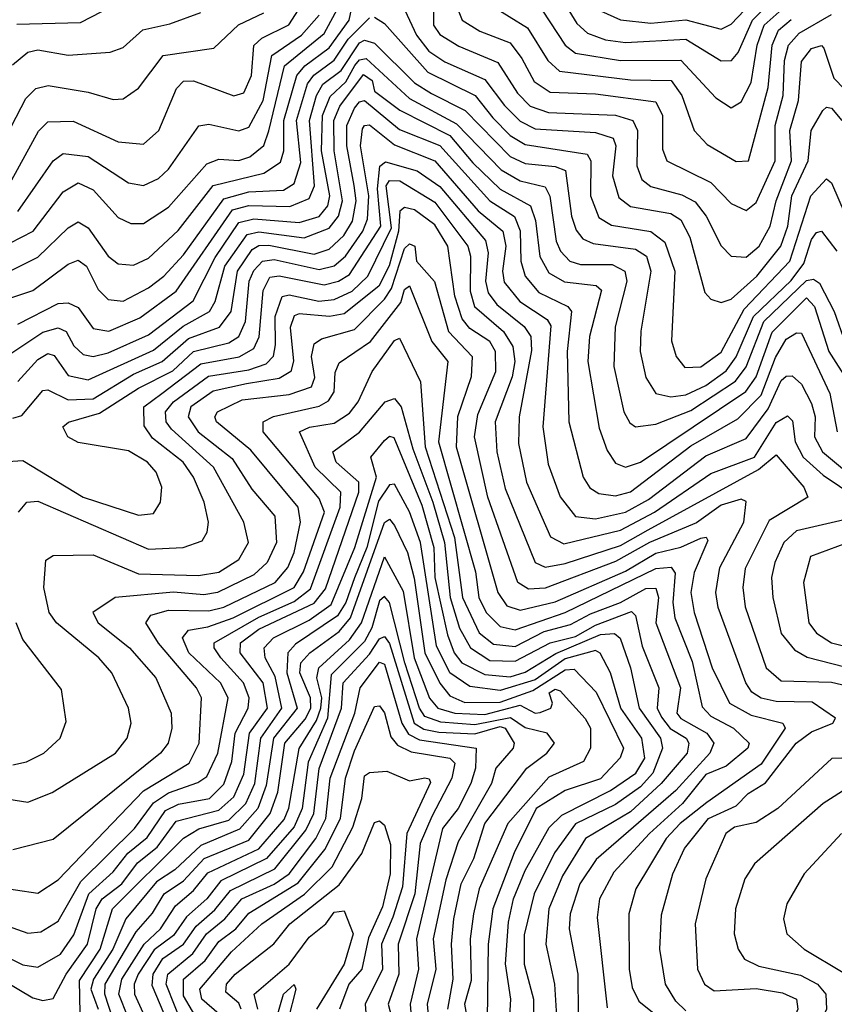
# Model space of a CAD drawing. Extents: x 1308313 to 1441400, y 959662 to 1036319.
# Tile 485 of 656: x 1391009 to 1392631, y 980005 to 981966. Entities that reach past the tile are written whole.
import ezdxf

# ---------------------------------------------------------------- set-up
doc = ezdxf.new("R2010")
doc.units = 0

msp = doc.modelspace()

# ---------------------------------------------------------------- linework, layer by layer
at = {"layer": '0CON10XD'}
for points in [[(1392165, 981983.6), (1392205, 981965.9), (1392265, 981959.4), (1392335, 981965.7), (1392405, 981947.4), (1392425, 981957.1), (1392505, 982041.6)], [(1392084.4, 982014.4), (1392118.2, 981958.2), (1392139.5, 981939.5), (1392175, 981926.2), (1392215, 981920.4), (1392335, 981926.9), (1392405, 981883.8), (1392425.8, 981885), (1392439.2, 981900.8), (1392467.8, 981965), (1392526.2, 982023.8)], [(1390992.7, 981467.3), (1391045, 981492.7), (1391105, 981551.7), (1391125, 981563.4), (1391145, 981551.7), (1391185, 981495.2), (1391205, 981480), (1391235, 981477.2), (1391265, 981490.8), (1391324, 981546), (1391394, 981636), (1391495, 981660.4), (1391527.9, 981682.1), (1391534.9, 981705), (1391534.9, 981765), (1391560.7, 981855), (1391576.2, 981873.8), (1391625, 981909.7), (1391664.6, 981965), (1391675, 982015.8)], [(1391002.8, 981957.2), (1391129.5, 981960.5), (1391215, 982004.4)], [(1392048.6, 981985), (1392095, 981915.2), (1392115, 981899.3), (1392205.1, 981884.9), (1392325, 981885.6), (1392395, 981810.5), (1392425, 981790.3), (1392445, 981802.5), (1392465, 981840.6), (1392477.1, 981915), (1392491.1, 981955), (1392545, 982003.1)], [(1390988.8, 981521.2), (1391035.2, 981545), (1391095, 981623.3), (1391125, 981641.1), (1391155, 981627.2), (1391205, 981571.7), (1391230.1, 981560.1), (1391255, 981560), (1391305, 981592.8), (1391381, 981679), (1391405, 981688.3), (1391445, 981685.6), (1391467.2, 981692.8), (1391494.8, 981715.2), (1391505, 981744.6), (1391536.2, 981873.8), (1391615, 981938.5), (1391645.2, 981994.8)], [(1390992.9, 981647.1), (1391046, 981744), (1391065, 981762.5), (1391115, 981764), (1391205, 981722.8), (1391255, 981718.4), (1391286, 981745), (1391320.8, 981829.2), (1391335, 981843.3), (1391355, 981844.5), (1391435, 981814.4), (1391455, 981820.5), (1391470, 981855), (1391475.1, 981914.9), (1391490.9, 981929.1), (1391544.5, 981955.5), (1391569.7, 981995)], [(1390994.1, 981875.9), (1391025, 981901.6), (1391045, 981905.9), (1391105, 981895.5), (1391188.8, 981901.2), (1391215, 981910.5), (1391253.9, 981946.1), (1391307.8, 981957.8), (1391369.5, 981980.5)], [(1391771, 981995), (1391798.8, 981935), (1391823.4, 981903.4), (1391855, 981881.9), (1391935, 981846.6), (1391973.6, 981795), (1392005, 981763.6), (1392035, 981748.5), (1392155, 981741.6), (1392190.3, 981730.3), (1392195.6, 981715), (1392189, 981655), (1392201.6, 981611.6), (1392225, 981594.1), (1392305, 981579.9), (1392325, 981567.5), (1392342.7, 981532.7), (1392372.7, 981422.7), (1392385, 981409.5), (1392405, 981403), (1392425, 981409.7), (1392476.2, 981455), (1392524.2, 981515), (1392538.1, 981555), (1392546, 981615), (1392578.5, 981685), (1392584.2, 981745), (1392607.5, 981785), (1392615, 981792), (1392625, 981790), (1392645.3, 981765.2)], [(1391832.3, 981995), (1391832.3, 981955), (1391845, 981936.3), (1391883.3, 981913.3), (1391960.8, 981880.8), (1391999.7, 981819.7), (1392025, 981793.8), (1392061.3, 981781.3), (1392195, 981776.1), (1392229.6, 981765), (1392238.4, 981745), (1392237.3, 981675), (1392247.6, 981647.6), (1392265, 981633.6), (1392327.2, 981617.2), (1392353.5, 981603.5), (1392375.7, 981575), (1392405, 981515.9), (1392425, 981495.2), (1392455, 981493), (1392481.3, 981515), (1392503.2, 981555), (1392514.9, 981605.1), (1392545.5, 981685), (1392542.1, 981745), (1392559.6, 981805), (1392565, 981882.7), (1392585, 981908.7), (1392604.8, 981914.8), (1392609.6, 981909.6), (1392629.4, 981849.4), (1392672.8, 981805)], [(1391881.4, 981985), (1391889.8, 981965), (1391925, 981943.1), (1391985, 981920), (1392008.7, 981888.7), (1392033.2, 981843.2), (1392065, 981821.6), (1392155, 981818.2), (1392275, 981802.6), (1392288.6, 981775), (1392288.4, 981708.4), (1392297.1, 981685), (1392385, 981641.9), (1392425, 981600), (1392455, 981586.2), (1392475, 981602.1), (1392512.7, 981685), (1392512.7, 981755), (1392528.7, 981815), (1392531.7, 981885), (1392539.5, 981915), (1392560.7, 981939.3), (1392625, 981976.2)], [(1391946.4, 981995), (1392019.7, 981949.7), (1392060.1, 981885), (1392083.4, 981863.4), (1392225, 981846.4), (1392305.7, 981845), (1392327.1, 981815), (1392351.7, 981745), (1392377.7, 981717.7), (1392435, 981683.8), (1392460, 981685), (1392498.9, 981831.1), (1392506.7, 981915), (1392519.5, 981945), (1392545, 981966.7)], [(1390973.1, 981716.9), (1391020.8, 981809.2), (1391040.9, 981829.1), (1391065.2, 981834.8), (1391145, 981821.9), (1391195, 981807), (1391215, 981808.3), (1391245, 981829.4), (1391294.1, 981895), (1391395, 981909.3), (1391444, 981956), (1391495, 981979.5)], [(1390985, 981409.8), (1391035, 981426.6), (1391105, 981479.3), (1391125, 981486.8), (1391141.4, 981475), (1391165, 981428.3), (1391185, 981408.5), (1391215, 981405.5), (1391265, 981432.2), (1391295.4, 981455), (1391335, 981497.5), (1391415, 981609.3), (1391465, 981623.2), (1391533.7, 981626.3), (1391555, 981639.7), (1391568.3, 981681.7), (1391560.1, 981765), (1391581.9, 981838.1), (1391594.2, 981855.8), (1391635, 981885.3), (1391662.5, 981927.5), (1391705, 981969.5)], [(1391005, 981584.2), (1391075.3, 981684.7), (1391095, 981699.8), (1391145, 981693.4), (1391225, 981641.1), (1391255, 981636), (1391285, 981649.4), (1391305, 981668.3), (1391365.2, 981754.8), (1391385, 981757.7), (1391445, 981744.5), (1391465, 981752.1), (1391493.6, 981805), (1391510.5, 981895), (1391570, 981935), (1391604.7, 981975)], [(1391715, 981971), (1391735, 981958.1), (1391821.6, 981861.6), (1391915.8, 981815), (1391950.7, 981770.7), (1391985.3, 981735.3), (1392015, 981717.7), (1392138.4, 981698.4), (1392145.6, 981685), (1392145.1, 981615), (1392161.7, 981571.7), (1392186.7, 981556.7), (1392265, 981544.2), (1392293.2, 981523.2), (1392312.9, 981465), (1392306.2, 981326.2), (1392315.7, 981295), (1392333.1, 981273.1), (1392365, 981274.3), (1392405, 981303.5), (1392450.8, 981389.2), (1392542.1, 981485), (1392583.9, 981615), (1392615, 981649.3), (1392625, 981640.9), (1392679.3, 981515)], [(1391005, 981359.6), (1391085, 981400.9), (1391105, 981402.1), (1391125, 981392.9), (1391155, 981351), (1391185.9, 981345.9), (1391247.9, 981372.1), (1391320.4, 981425), (1391432.7, 981587.3), (1391465, 981595.6), (1391546.2, 981593.8), (1391585, 981609.9), (1391595.7, 981635), (1391585.7, 981765), (1391599.6, 981815), (1391612.3, 981837.7), (1391648.4, 981865), (1391685, 981920), (1391695, 981924.9), (1391715, 981919.1), (1391795, 981840.5), (1391828.8, 981818.8), (1391895.7, 981785), (1391985, 981693.3), (1392015, 981679.7), (1392075, 981673.6), (1392095.4, 981665.4), (1392107.3, 981575), (1392116.6, 981546.6), (1392129.8, 981529.8), (1392150.4, 981520.4), (1392235, 981508.9), (1392256.7, 981495), (1392265.6, 981465), (1392245.5, 981345.5), (1392244.3, 981305), (1392255, 981253.6), (1392275, 981221.7), (1392304.9, 981214.9), (1392335, 981219.1), (1392375, 981237.4), (1392415, 981266.6), (1392435.5, 981294.5), (1392470, 981375), (1392545, 981446.6), (1392569.9, 981480.1), (1392585, 981528.4), (1392595, 981541.9), (1392605, 981544.8), (1392635.6, 981505)], [(1390985, 981297), (1391055, 981343.9), (1391085, 981352.6), (1391101.5, 981345), (1391116.3, 981316.3), (1391135, 981299.3), (1391155, 981295.3), (1391185, 981302.2), (1391265, 981338), (1391354, 981406), (1391397.8, 981492.2), (1391445, 981561.9), (1391475, 981569.1), (1391565, 981562), (1391605, 981574.2), (1391622.3, 981595), (1391625.9, 981615), (1391609.3, 981705), (1391611.8, 981775), (1391626.8, 981813.2), (1391658, 981842), (1391676, 981875), (1391685, 981886), (1391698.7, 981888.7), (1391785, 981808.9), (1391878.4, 981758.4), (1391967.1, 981667.1), (1392005, 981644.9), (1392055, 981633.1), (1392064.5, 981614.5), (1392076.8, 981525), (1392085.1, 981505), (1392103.7, 981485), (1392125, 981478.7), (1392188.3, 981478.3), (1392213.3, 981465), (1392217.7, 981445), (1392194.3, 981354.3), (1392191.3, 981275), (1392211.7, 981185), (1392223.3, 981163.3), (1392235, 981155.2), (1392275, 981160.7), (1392345, 981187.8), (1392433.8, 981246.2), (1392455.4, 981274.6), (1392490.2, 981365), (1392575, 981446.6), (1392588.9, 981448.9), (1392601, 981441), (1392630.5, 981385), (1392652.4, 981322.4)], [(1391005, 981245.5), (1391045, 981289.5), (1391065, 981301), (1391077.2, 981297.2), (1391105, 981257.6), (1391145, 981248.6), (1391275, 981308), (1391334.2, 981355.8), (1391386.6, 981385), (1391397.6, 981405), (1391416.9, 981475), (1391461.5, 981538.5), (1391485, 981543.5), (1391575, 981531.3), (1391625, 981550.9), (1391643.6, 981575), (1391651.4, 981605), (1391634.7, 981705), (1391633.9, 981765), (1391646.1, 981793.9), (1391692.9, 981857.1), (1391710.4, 981845), (1391715, 981823.6), (1391765.6, 981785.6), (1391865, 981735.2), (1391910.7, 981680.7), (1391965, 981628.6), (1392025.5, 981595.5), (1392035.8, 981565.8), (1392044.1, 981494.1), (1392062, 981462), (1392093.6, 981443.6), (1392156.3, 981436.3), (1392167.1, 981427.1), (1392143.1, 981335), (1392139.8, 981285), (1392162.7, 981152.7), (1392178.2, 981108.2), (1392195, 981082.7), (1392215, 981074.8), (1392245, 981084.9), (1392454.4, 981225.6), (1392475, 981254.5), (1392506.6, 981343.4), (1392575, 981411.9), (1392591.2, 981395), (1392619.7, 981305), (1392658.1, 981245)], [(1390995, 981172.6), (1391012.6, 981177.4), (1391055, 981227.5), (1391065, 981228.5), (1391105, 981209.2), (1391155, 981210.6), (1391235, 981260.3), (1391292.5, 981285), (1391345, 981330.7), (1391406.6, 981353.4), (1391430, 981385), (1391442.5, 981465), (1391471.8, 981508.2), (1391485, 981516), (1391505, 981516.9), (1391595, 981498.7), (1391625, 981508.7), (1391653.8, 981536.2), (1391671.1, 981565), (1391678.9, 981605), (1391674.5, 981635.5), (1391659.9, 981715), (1391660.1, 981755), (1391675, 981789.8), (1391685, 981802.7), (1391695, 981804.9), (1391765, 981747), (1391845.4, 981715.4), (1391945, 981605.5), (1391994, 981574), (1392005.2, 981545.2), (1392006.4, 981485), (1392015.1, 981455), (1392042.6, 981422.6), (1392099.7, 981395), (1392107.6, 981385), (1392098.5, 981305), (1392101.8, 981165), (1392130.5, 981055), (1392143.9, 981033.9), (1392162, 981022), (1392195, 981017.8), (1392225, 981025.3), (1392345, 981117.5), (1392438.7, 981171.3), (1392485, 981217.9), (1392513.5, 981293.5), (1392535, 981329.9), (1392555, 981342), (1392565, 981341.5), (1392621.6, 981221.6), (1392636.1, 981145)], [(1390985, 981086.2), (1391015, 981088.3), (1391135, 981015.1), (1391245, 980978.9), (1391275, 980982.8), (1391288.8, 981005), (1391291.4, 981035), (1391280.6, 981065), (1391263, 981085), (1391225, 981107), (1391125, 981123.9), (1391104.2, 981135), (1391094.3, 981155), (1391105.7, 981164.3), (1391167.7, 981182.3), (1391245, 981232.2), (1391313.5, 981266.5), (1391355, 981305.1), (1391425, 981322.2), (1391445.1, 981334.9), (1391458, 981365), (1391465.7, 981445), (1391475, 981466.7), (1391492, 981485), (1391515, 981488.1), (1391605, 981468.5), (1391635, 981475.7), (1391657.2, 981495), (1391692, 981545), (1391701, 981569), (1391703.7, 981615), (1391687.1, 981715), (1391691.5, 981748.5), (1391695, 981755.4), (1391705, 981756.8), (1391755, 981716.5), (1391835, 981684.9), (1391921.4, 981585), (1391970.3, 981545), (1391976.9, 981515), (1391970, 981465), (1391973.3, 981443.3), (1392004.6, 981405), (1392058.8, 981368.8), (1392066.2, 981356.2), (1392050.2, 981155), (1392060.9, 981080.9), (1392085, 981015.9), (1392115, 980976.7), (1392155, 980972), (1392215, 980985.1), (1392260.5, 981010.5), (1392375, 981097.5), (1392455, 981131.8), (1392499, 981191), (1392525, 981247.6), (1392535, 981256.3), (1392546.7, 981256.7), (1392565, 981240), (1392585, 981201.4), (1392592.2, 981175), (1392591.1, 981135), (1392606.9, 981105), (1392655, 981065.3)], [(1391006.6, 980985), (1391022.9, 981005), (1391045, 981006.8), (1391265, 980911.3), (1391334, 980915), (1391372.1, 980927.9), (1391382.2, 980945), (1391384.8, 980965.2), (1391375.7, 981005), (1391354.9, 981055), (1391333.9, 981085), (1391272.8, 981132.8), (1391256.8, 981156.8), (1391256.1, 981195), (1391291.7, 981221.7), (1391369.4, 981280.6), (1391445.4, 981294.6), (1391475, 981310.9), (1391485.7, 981334.3), (1391493.4, 981426.6), (1391506.6, 981453.4), (1391525, 981455.9), (1391615, 981438.2), (1391643.2, 981445), (1391665, 981458.8), (1391728, 981555), (1391721.2, 981628.8), (1391725.8, 981674.2), (1391736.9, 981683.1), (1391800, 981665), (1391845, 981633.7), (1391936.3, 981526.3), (1391941.6, 981501.6), (1391935.8, 981445), (1391941.7, 981421.7), (1391958.8, 981398.8), (1392013.2, 981355), (1392026.4, 981335), (1392027.4, 981307.4), (1392003.3, 981175), (1392001.7, 981121.7), (1392017.8, 981045), (1392048.1, 980975), (1392065.7, 980935.7), (1392092.2, 980922.2), (1392205, 980949.4), (1392272.6, 980985), (1392385, 981062), (1392472, 981095), (1392515, 981163.5), (1392537.2, 981177.2), (1392547.1, 981167.1), (1392552.9, 981125), (1392568.6, 981095), (1392608.6, 981058.6), (1392673.6, 981015)], [(1390915, 980424.9), (1391025, 980407.4), (1391073.3, 980426.6), (1391199.7, 980505), (1391222.9, 980535), (1391230.8, 980565), (1391225.2, 980595), (1391192.1, 980665), (1391166.3, 980695), (1391081.9, 980765), (1391067.2, 980785), (1391056.5, 980835), (1391060.6, 980889.4), (1391075, 980898.9), (1391155, 980900.4), (1391245, 980862.3), (1391365, 980858.7), (1391405, 980865.6), (1391445, 980890.8), (1391464.1, 980925), (1391454.9, 980964.9), (1391394.6, 981075), (1391310.6, 981150.6), (1391300.3, 981165), (1391298.9, 981185), (1391315.1, 981205), (1391384.3, 981255.7), (1391465, 981268.6), (1391499.4, 981280.6), (1391514.3, 981295.7), (1391518.2, 981318.2), (1391517.4, 981375), (1391531, 981415), (1391545, 981418.2), (1391604.4, 981405.6), (1391635, 981408.8), (1391670.4, 981425), (1391702, 981455), (1391748.7, 981551.3), (1391738.6, 981635), (1391745, 981645.4), (1391765.3, 981645.3), (1391835, 981602.5), (1391901, 981515), (1391906.4, 981495), (1391905.6, 981425), (1391914.5, 981395), (1391972.2, 981345), (1391990.2, 981315), (1391994.2, 981285), (1391988.9, 981255), (1391955.1, 981165), (1391958.4, 981105), (1391975, 981032.2), (1392035, 980885.2), (1392055, 980875.6), (1392095, 980883.1), (1392205, 980918.5), (1392260.1, 980949.9), (1392479.6, 981070.4), (1392515, 981099), (1392569.7, 981035), (1392578, 981015), (1392501.2, 980968.8), (1392453, 980873), (1392448.5, 980835), (1392453.4, 980796.6), (1392495.1, 980675.1), (1392525, 980649), (1392625, 980646.7), (1392735, 980620.4)], [(1392335, 979991.8), (1392315, 980010.9), (1392294.8, 980045), (1392283, 980115), (1392286.7, 980183.3), (1392309.3, 980265), (1392332.3, 980315), (1392380, 980375), (1392435, 980400.3), (1392459, 980425), (1392493.8, 980446.2), (1392554.5, 980525), (1392585, 980547.5), (1392627.5, 980565), (1392632.9, 980575), (1392586.7, 980606.7), (1392515, 980608), (1392485, 980614.7), (1392466.5, 980626.5), (1392454.4, 980645), (1392399.6, 980795), (1392394.4, 980825), (1392402.6, 980875), (1392450.5, 980965), (1392455, 981006.7), (1392445, 981011.2), (1392405, 980999), (1392355.9, 980964.1), (1392262.6, 980925), (1392195, 980886.7), (1392055, 980833.5), (1392022, 980832), (1392000.7, 980845), (1391940.5, 981015), (1391914.3, 981135), (1391920.5, 981179.5), (1391956.9, 981265), (1391955.9, 981305), (1391944.6, 981325), (1391905, 981350.9), (1391889.9, 981369.9), (1391875.3, 981415.3), (1391861, 981515), (1391835, 981557.1), (1391795, 981587.2), (1391775, 981591.8), (1391765.3, 981584.7), (1391763.2, 981545), (1391744.5, 981475.5), (1391723.5, 981435), (1391655, 981380), (1391625.2, 981374.8), (1391565, 981380.2), (1391555, 981376), (1391546.9, 981353.1), (1391553.9, 981286.1), (1391548.2, 981265), (1391525, 981251.2), (1391460.5, 981240.5), (1391393.9, 981226.1), (1391349.3, 981195), (1391344.1, 981175), (1391363.7, 981145), (1391431.7, 981091.7), (1391470.7, 981030.7), (1391516.9, 980976.9), (1391519.8, 980925), (1391501.2, 980885), (1391475, 980860.3), (1391402.2, 980825), (1391375, 980820.8), (1391315, 980825.8), (1391198.8, 980815), (1391154.5, 980785), (1391165.2, 980765), (1391227.6, 980715), (1391279.5, 980655), (1391310.2, 980585), (1391311.4, 980555), (1391304.4, 980525), (1391288.7, 980505), (1391075, 980333.4), (1390995, 980312.4)], [(1390955, 980239.4), (1391045, 980226.2), (1391085, 980252.9), (1391255, 980430), (1391346.2, 980485), (1391365.8, 980525), (1391370.5, 980615), (1391360.5, 980635), (1391285, 980724.1), (1391260, 980765), (1391269.9, 980780.1), (1391305, 980790.2), (1391385, 980788.5), (1391415, 980795.7), (1391517.3, 980845), (1391542.4, 980875), (1391555.1, 980905), (1391568, 980965), (1391563.3, 980995), (1391468.8, 981108.8), (1391400.4, 981165), (1391397, 981175), (1391402.4, 981185), (1391451.4, 981208.6), (1391545, 981219.7), (1391589.8, 981235), (1391596.4, 981253.6), (1391589.6, 981295), (1391595, 981320.6), (1391609.8, 981330.2), (1391675, 981348.8), (1391735, 981409.4), (1391749.2, 981430.8), (1391775, 981510.3), (1391785, 981519.8), (1391795.3, 981515), (1391798.4, 981485), (1391834.6, 981444.6), (1391862.1, 981345), (1391909.6, 981295), (1391907.8, 981255), (1391880.4, 981175), (1391877.7, 981115), (1391960.7, 980825), (1391978.5, 980798.5), (1392005, 980790.2), (1392075, 980806.6), (1392215, 980867.8), (1392275, 980903.2), (1392325, 980915.5), (1392365, 980933.3), (1392375.2, 980935.2), (1392379, 980929), (1392351.7, 980865), (1392344.9, 980825), (1392351.4, 980785), (1392387.4, 980675), (1392422.2, 980605), (1392465, 980580.7), (1392528.2, 980565), (1392532.7, 980555), (1392485, 980483.5), (1392377.1, 980407.1), (1392323.6, 980365), (1392295.9, 980335), (1392235.2, 980235), (1392221.6, 980185), (1392221.9, 980075), (1392228.4, 980038.4), (1392241.4, 980011.4), (1392305, 979960)], [(1390944.1, 980175), (1391025, 980146.6), (1391050.5, 980149.5), (1391085, 980170.6), (1391130.5, 980249.5), (1391237.4, 980355), (1391275, 980406.3), (1391305, 980426.4), (1391363.5, 980446.5), (1391381.6, 980458.4), (1391403.4, 980505), (1391423.7, 980615), (1391408.8, 980645), (1391345.6, 980705), (1391332.7, 980735), (1391345, 980750.1), (1391383, 980757), (1391434, 980775), (1391554.9, 980835), (1391573.5, 980866.5), (1391615.6, 980985), (1391605, 981012.6), (1391493.5, 981145), (1391493.7, 981165), (1391514, 981176), (1391605, 981196.2), (1391623.2, 981206.8), (1391634.5, 981225), (1391636.5, 981263.5), (1391645, 981282.6), (1391707.2, 981325), (1391767.2, 981402.8), (1391775, 981428.8), (1391785, 981436.1), (1391829.3, 981325), (1391861.2, 981285), (1391842.6, 981125), (1391916.1, 980866.1), (1391922.8, 980815), (1391937.6, 980785), (1391965, 980757.3), (1391995, 980751), (1392095, 980785.2), (1392275, 980873.1), (1392305.7, 980875.7), (1392313.4, 980863.4), (1392309, 980805), (1392312.8, 980775), (1392347.7, 980687.7), (1392367.3, 980597.3), (1392385, 980579.1), (1392429.6, 980555), (1392461.2, 980525), (1392458.2, 980515), (1392415, 980478.9), (1392375, 980462.9), (1392328.5, 980405), (1392262.3, 980345), (1392191.6, 980268.4), (1392162.9, 980215), (1392158.1, 980178.1), (1392178.2, 979998.2)], [(1390925, 980128.9), (1391015, 980083.6), (1391045, 980079.1), (1391090.1, 980105), (1391116.5, 980143.5), (1391146.1, 980225), (1391195, 980268.6), (1391224, 980306), (1391262.7, 980337.3), (1391299.2, 980390.8), (1391325, 980403.8), (1391386.3, 980415), (1391415, 980443.2), (1391431.3, 980488.7), (1391437.8, 980545), (1391463.6, 980595), (1391465.3, 980615), (1391454.1, 980645), (1391409.3, 980695), (1391395.8, 980715), (1391395.9, 980725), (1391485, 980776.3), (1391555, 980807.2), (1391587.8, 980832.2), (1391646.7, 980995), (1391648.3, 981025), (1391597, 981075), (1391565.9, 981145), (1391585.5, 981154.5), (1391635, 981162.3), (1391665, 981182.3), (1391682.4, 981205), (1391710.2, 981265), (1391755, 981326.9), (1391765, 981331.5), (1391807, 981245), (1391816, 981115), (1391874.7, 980935), (1391890.1, 980815), (1391923.4, 980745), (1391951.9, 980721.9), (1391995, 980717.7), (1392052.8, 980747.2), (1392105, 980761.5), (1392145, 980782.9), (1392204.9, 980804.9), (1392255, 980833.3), (1392275, 980833.6), (1392280.4, 980815), (1392274.9, 980764.9), (1392324.3, 980635), (1392317.1, 980585), (1392325, 980574.2), (1392377, 980545), (1392390.7, 980525), (1392383, 980505), (1392315, 980430.8), (1392156.4, 980293.6), (1392124.2, 980245), (1392104.4, 980185), (1392102.7, 980155), (1392120.1, 980065), (1392120.9, 979985)], [(1390885, 980106.8), (1391035, 980017.7), (1391055, 980012.8), (1391075, 980016.2), (1391100.9, 980065), (1391143.9, 980125), (1391160.9, 980195), (1391172.9, 980215), (1391212, 980245), (1391243.4, 980286.6), (1391282.1, 980317.9), (1391320.2, 980369.8), (1391405, 980391.5), (1391435, 980418.3), (1391455, 980463.5), (1391466.2, 980545), (1391501.8, 980595), (1391493.3, 980645), (1391447.7, 980705), (1391448.6, 980725), (1391485, 980751.9), (1391595, 980803.9), (1391617.5, 980832.5), (1391684.2, 981025), (1391683.9, 981045), (1391638.7, 981085), (1391632, 981105), (1391685.5, 981144.5), (1391736, 981205), (1391755, 981211.6), (1391768, 981195), (1391791.1, 981111.1), (1391831.2, 981005), (1391854.7, 980924.7), (1391866, 980815), (1391884.4, 980754.4), (1391906, 980715), (1391945, 980689.5), (1391995, 980688.2), (1392065, 980724.8), (1392115, 980737.4), (1392155, 980760.3), (1392227, 980787), (1392235, 980779.1), (1392248.3, 980718.3), (1392281, 980635), (1392277.9, 980595), (1392286.7, 980576.7), (1392304.1, 980554.1), (1392335.6, 980535), (1392341.1, 980525), (1392337.3, 980505), (1392285.7, 980445), (1392225, 980388.5), (1392135.1, 980335), (1392089.5, 980260.5), (1392062.1, 980195), (1392056.4, 980125), (1392073.7, 980045), (1392079.7, 979949.7)], [(1391129.6, 979955), (1391127.8, 980052.2), (1391168.7, 980115), (1391193.5, 980195), (1391335, 980335.9), (1391365.6, 980354.4), (1391425, 980371.8), (1391458.6, 980405), (1391476.6, 980445), (1391488.9, 980535), (1391530.9, 980595), (1391517.6, 980657.6), (1391497.1, 980695), (1391495.2, 980715), (1391513.8, 980735), (1391585, 980769.7), (1391629.1, 980800.9), (1391675.9, 980915), (1391719.1, 981055), (1391707.6, 981095), (1391735, 981128.1), (1391745, 981136.3), (1391753.8, 981133.8), (1391809.2, 980999.2), (1391833.5, 980915), (1391835.3, 980855), (1391860.6, 980740.6), (1391873.7, 980705), (1391889.2, 980685), (1391935, 980661.6), (1391985, 980657.4), (1392015, 980666.7), (1392076.1, 980703.9), (1392165, 980741.4), (1392193.2, 980743.2), (1392204.3, 980734.3), (1392225.1, 980674.9), (1392242.2, 980595), (1392284.6, 980535), (1392288.4, 980515), (1392269, 980465), (1392245, 980438), (1392195, 980402.9), (1392115.3, 980364.7), (1392073.5, 980306.5), (1392033.2, 980225), (1392013.3, 980143.3), (1392013.4, 980085), (1392031.6, 980015), (1392033.2, 979913.2)], [(1391982.2, 979935), (1391986.7, 980015), (1391975.6, 980085.6), (1391981.8, 980168.2), (1391992.1, 980215), (1392015, 980271.7), (1392062.6, 980357.4), (1392088.4, 980381.6), (1392185, 980430.6), (1392235.6, 980465), (1392253.6, 980495), (1392247.1, 980535), (1392205.6, 980595), (1392185, 980665.3), (1392164.1, 980704.1), (1392155, 980709.8), (1392095, 980693), (1392035, 980651.1), (1391965, 980629.7), (1391905, 980637.7), (1391865, 980664.9), (1391838.7, 980718.7), (1391806.8, 980925), (1391785, 980986), (1391755, 981040.7), (1391745, 981039.7), (1391722.8, 981007.2), (1391700, 980915), (1391675, 980854.3), (1391657.7, 980805), (1391641.2, 980778.8), (1391557.8, 980722.2), (1391542.8, 980705), (1391540.6, 980665), (1391561, 980595), (1391514.1, 980535), (1391499.6, 980440.4), (1391482.5, 980395), (1391446.4, 980353.6), (1391369.1, 980320.9), (1391317.4, 980272.6), (1391281.1, 980248.9), (1391220, 980175), (1391194.4, 980115), (1391155.9, 980055), (1391150.6, 980035), (1391165.2, 979995)], [(1391210.8, 979925), (1391178.4, 980025), (1391179.1, 980045), (1391240.7, 980149.3), (1391273.4, 980186.6), (1391296.6, 980225), (1391335, 980250.9), (1391375.8, 980295), (1391465, 980331.7), (1391507.4, 980385), (1391522.5, 980427.5), (1391536.8, 980525), (1391577.3, 980572.7), (1391588.6, 980595), (1391587.8, 980615), (1391566.2, 980665), (1391568.5, 980685), (1391586.6, 980705), (1391645, 980747.3), (1391667.2, 980775), (1391735, 980964.4), (1391745, 980971), (1391755, 980958.4), (1391781, 980905), (1391793.8, 980853.8), (1391815.5, 980705), (1391845, 980644.6), (1391865, 980619.2), (1391895, 980606), (1391965, 980606.9), (1392030.3, 980629.7), (1392095, 980671.2), (1392112.5, 980672.5), (1392156.4, 980626.4), (1392211, 980515), (1392204.2, 980495.8), (1392165, 980453.9), (1392095, 980430.5), (1392037.1, 980395), (1391993.5, 980306.5), (1391950.4, 980195), (1391941.3, 980125), (1391938.8, 979925)], [(1392650.3, 980969.7), (1392555, 980948), (1392530.4, 980925), (1392511.9, 980885), (1392505.7, 980855), (1392508.5, 980815), (1392525, 980743.4), (1392551.2, 980711.2), (1392576.6, 980696.6), (1392755, 980650.7)], [(1392655, 980923.4), (1392583.1, 980896.9), (1392569.5, 980845), (1392579.7, 980765), (1392595, 980744.1), (1392625.1, 980725.1), (1392695, 980707.7)], [(1391241.6, 979935), (1391206.1, 980025), (1391212.1, 980055), (1391256.4, 980125), (1391289, 980155), (1391319.1, 980200.9), (1391355, 980231.3), (1391383.1, 980266.9), (1391485, 980314.6), (1391535, 980373.3), (1391544.7, 980395.3), (1391565.4, 980514.6), (1391599.7, 980570.3), (1391608.3, 980595), (1391610.1, 980615), (1391600.3, 980655), (1391604.3, 980675), (1391665, 980730.6), (1391689.2, 980765), (1391735, 980896.4), (1391772.2, 980827.8), (1391794.3, 980695), (1391824.9, 980614.9), (1391841.3, 980595), (1391875, 980585), (1391935, 980582.2), (1392005, 980600.7), (1392035, 980585.1), (1392045, 980586.1), (1392066.1, 980595), (1392069.4, 980605), (1392062.6, 980625), (1392075, 980632.4), (1392085, 980629.3), (1392134.5, 980574.4), (1392144.9, 980554.9), (1392145.2, 980515), (1392131.5, 980488.5), (1392062.5, 980457.5), (1391980.7, 980365), (1391923.4, 980235), (1391912.1, 980185), (1391905.8, 980135), (1391907.4, 980052.6), (1391894.3, 980005), (1391901.4, 979965)], [(1391861.1, 979995), (1391871.9, 980055), (1391868.6, 980125), (1391873.3, 980175), (1391887.5, 980245), (1391912.9, 980295), (1391934.6, 980365), (1392018.1, 980475), (1392058.4, 980505), (1392073.2, 980525), (1392058.8, 980545), (1392015, 980555.9), (1391985.8, 980575.8), (1391915, 980561.7), (1391847.1, 980567.1), (1391815, 980578.4), (1391804.6, 980594.6), (1391775.8, 980685), (1391745.1, 980805), (1391735, 980817.3), (1391725, 980808.3), (1391709.6, 980755), (1391695, 980727.4), (1391628.9, 980661), (1391621.5, 980575), (1391582.9, 980487.1), (1391571.3, 980395), (1391555, 980358.1), (1391500.3, 980295), (1391409.2, 980250.8), (1391381.3, 980215), (1391341.1, 980178.9), (1391315, 980141.9), (1391276.6, 980113.5), (1391244.7, 980065), (1391236.6, 980045), (1391237.5, 980025), (1391273.9, 979945)], [(1390995, 980482), (1391022.4, 980487.6), (1391056.9, 980505), (1391089.1, 980535), (1391101.5, 980568.5), (1391092.2, 980632.2), (1391015, 980731.6), (1391001.5, 980765)], [(1391296.2, 979986.2), (1391272.1, 980042.1), (1391274.2, 980065), (1391293.6, 980096.4), (1391334.7, 980125), (1391359.7, 980160.3), (1391397, 980193), (1391428.3, 980231.7), (1391516.6, 980275), (1391578.4, 980351.6), (1391594.1, 980385), (1391604.7, 980474.7), (1391649.2, 980595), (1391652.7, 980645), (1391705, 980702), (1391725, 980732.6), (1391735, 980737.6), (1391745, 980723.8), (1391794.4, 980565), (1391813, 980553), (1391843, 980547), (1391915, 980543.4), (1391965, 980558.4), (1391975.1, 980555), (1391993.5, 980525), (1391991.2, 980515), (1391956.9, 980475), (1391948.2, 980445), (1391881.4, 980328.6), (1391857.3, 980252.7), (1391831.8, 980135), (1391837.2, 980075), (1391820.1, 980005), (1391824.5, 979955)], [(1391336.2, 979955), (1391300.5, 980045), (1391303.4, 980065), (1391353.6, 980106.4), (1391380.9, 980145), (1391417.3, 980175), (1391451, 980215), (1391515, 980244), (1391545.1, 980264.9), (1391598.1, 980335), (1391618.4, 980375), (1391627, 980455), (1391676.2, 980585), (1391686.3, 980635), (1391725, 980686.2), (1391735, 980682.7), (1391769.5, 980565), (1391783.1, 980543.1), (1391805, 980532), (1391917.6, 980515), (1391916.4, 980475), (1391906.9, 980445), (1391881.9, 980395), (1391850.2, 980355), (1391798.4, 980135), (1391802.9, 980075), (1391786, 980005), (1391789.1, 979965)], [(1391370.6, 979960.6), (1391335, 980021.6), (1391334.7, 980055), (1391378.1, 980091.9), (1391405, 980130.2), (1391439.1, 980155), (1391465, 980186.7), (1391563, 980247), (1391616.5, 980313.5), (1391647.1, 980375), (1391657.2, 980455), (1391675, 980510), (1391715, 980598.4), (1391725, 980599.1), (1391735, 980585.2), (1391747.4, 980537.4), (1391761.2, 980521.2), (1391788, 980508), (1391865, 980495.4), (1391875.1, 980485.1), (1391869, 980455), (1391829.3, 980379.3), (1391806.1, 980325), (1391795.2, 980224.8), (1391762.3, 980125), (1391763.8, 980065), (1391742.3, 980005), (1391753.1, 979965)], [(1392725, 980497.9), (1392625.4, 980494.6), (1392518.1, 980395), (1392475, 980366.8), (1392432.1, 980357.9), (1392414.5, 980345), (1392375.1, 980254.9), (1392353.8, 980165), (1392358.1, 980075), (1392372.1, 980045), (1392391.7, 980031.7), (1392475, 980036.1), (1392527.6, 980027.6), (1392555.2, 980015), (1392557.8, 979995), (1392524.1, 979915), (1392516.7, 979835), (1392499.5, 979765), (1392501.9, 979725), (1392531.2, 979681.2), (1392618.5, 979585), (1392657, 979495)], [(1391405.6, 979985.6), (1391371.3, 980015), (1391367.2, 980035), (1391430.3, 980109.7), (1391490.7, 980165), (1391575.4, 980224.6), (1391631, 980279), (1391672.2, 980357.8), (1391689.9, 980415), (1391695, 980460.2), (1391705, 980466.7), (1391739.5, 980469.5), (1391785, 980450.2), (1391815, 980456.2), (1391824.2, 980454.2), (1391826.9, 980446.9), (1391779.4, 980345), (1391770.9, 980239.1), (1391751.3, 980178.7), (1391729.3, 980125), (1391731.1, 980075), (1391696.2, 980005), (1391697.9, 979987.9)], [(1392661.3, 980438.7), (1392608.4, 980405), (1392471.6, 980285), (1392452.3, 980255), (1392434, 980195), (1392430.9, 980145), (1392438.9, 980115), (1392451.8, 980095), (1392480.6, 980080.6), (1392563, 980063), (1392597.1, 980045), (1392614, 980025), (1392615.1, 979995), (1392577.8, 979915), (1392554.6, 979725), (1392566.8, 979695), (1392653.2, 979605)], [(1391449.4, 979995), (1391445, 980007), (1391419.4, 980029.4), (1391420.6, 980045), (1391438, 980065), (1391514.9, 980125.1), (1391546.7, 980165), (1391645, 980242.7), (1391689.9, 980305), (1391715, 980367.3), (1391725, 980370.4), (1391735, 980361.8), (1391746.9, 980323.1), (1391746.4, 980265), (1391731, 980199), (1391703, 980137), (1391689.6, 980075), (1391664.1, 980045), (1391645.1, 979995)], [(1392644.6, 980345.4), (1392570.3, 980265), (1392535.9, 980205), (1392529.1, 980175), (1392536.1, 980145), (1392570.3, 980115), (1392648.1, 980068.1)], [(1391483.1, 979995), (1391475.5, 980025), (1391545.4, 980085), (1391585, 980138.7), (1391618, 980165), (1391635, 980188.3), (1391655, 980191.1), (1391672.6, 980145), (1391654.9, 980085), (1391599.9, 979995)], [(1391520.8, 979979.2), (1391534.1, 980025), (1391555, 980044.4), (1391558.6, 980035), (1391542.9, 979975)]]:
    msp.add_lwpolyline(points, dxfattribs=at)

doc.saveas('drawing.dxf')
